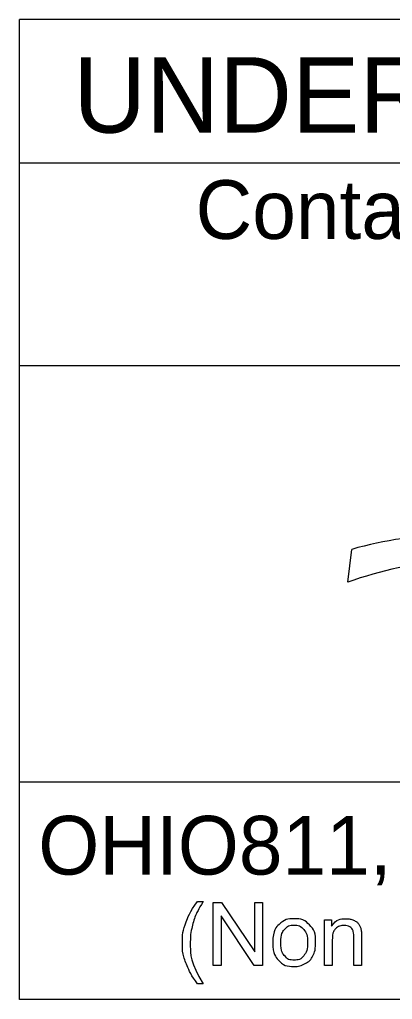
# Model space of a CAD drawing. Extents: x -59 to 82, y -3 to 49.
# Drawn here: x 2.378 to 3.267, y 2.143 to 4.48 of the extents above; entities that cross this region are included whole.
import ezdxf

# ---------------------------------------------------------------- set-up
doc = ezdxf.new("R2010")
doc.units = 0
doc.layers.add('SH_Data', color=7, linetype='Continuous')
doc.layers.add('SH_Text', color=7, linetype='Continuous')

msp = doc.modelspace()

# ---------------------------------------------------------------- linework, layer by layer
at = {"layer": 'SH_Data'}
for p, q in [((2.3775, 2.1428), (2.3775, 4.4803)), ((6.6275, 4.4803), (2.3775, 4.4803)), ((2.3775, 4.1387), (6.6275, 4.1387)), ((2.3775, 3.6553), (6.6275, 3.6553)), ((6.6275, 2.6607), (2.3775, 2.6607)), ((6.6275, 2.1428), (2.3775, 2.1428))]:
    msp.add_line(p, q, dxfattribs=at)
at = {"layer": 'SH_Text'}
msp.add_line((3.1602, 3.1381), (3.1696, 3.2162), dxfattribs=at)
for points in [[(2.8021, 2.3766), (2.8153, 2.3766)], [(2.8389, 2.2239), (2.8389, 2.3741), (2.8592, 2.3741), (2.9382, 2.2561), (2.9382, 2.3741), (2.9572, 2.3741), (2.9572, 2.2239), (2.9369, 2.2239), (2.8579, 2.3419), (2.8579, 2.2239), (2.8389, 2.2239)], [(3.1048, 2.2239), (3.1048, 2.3328), (3.1214, 2.3328), (3.1214, 2.3173)], [(3.1932, 2.2908), (3.1932, 2.2239), (3.1748, 2.2239), (3.1748, 2.2901)], [(3.1233, 2.2833), (3.1233, 2.2239), (3.1048, 2.2239)], [(2.8153, 2.1798), (2.8021, 2.1798)]]:
    msp.add_lwpolyline(points, dxfattribs=at)
for centre, radius, start, end in [((3.3997, 2.4302), 0.8191, 72.1402, 106.3144), ((3.4628, 2.2991), 0.8919, 77.8238, 109.8274)]:
    msp.add_arc(centre, radius, start, end, dxfattribs=at)
for points in [[(2.8021, 2.1798), (2.7869, 2.199), (2.7763, 2.2248), (2.7657, 2.2506), (2.7657, 2.2783), (2.7657, 2.3026), (2.7736, 2.325), (2.7829, 2.3509), (2.8021, 2.3766)], [(2.8153, 2.3766), (2.8029, 2.3553), (2.7989, 2.3462), (2.7927, 2.332), (2.7891, 2.3167), (2.7847, 2.2975), (2.7847, 2.2782), (2.7847, 2.2289), (2.8153, 2.1798)], [(2.9814, 2.2783), (2.9814, 2.3085), (2.9981, 2.3231), (3.0122, 2.3352), (3.0323, 2.3352), (3.0547, 2.3352), (3.069, 2.3205), (3.0832, 2.3058), (3.0832, 2.2799), (3.0832, 2.2589), (3.0769, 2.2469), (3.0706, 2.2348), (3.0586, 2.2282), (3.0466, 2.2215), (3.0323, 2.2215), (3.0095, 2.2215), (2.9954, 2.2362), (2.9814, 2.2508), (2.9814, 2.2783)], [(3.0003, 2.2783), (3.0003, 2.2574), (3.0094, 2.247), (3.0185, 2.2366), (3.0323, 2.2366), (3.046, 2.2366), (3.0551, 2.2471), (3.0642, 2.2575), (3.0642, 2.279), (3.0642, 2.2991), (3.0551, 2.3095), (3.0459, 2.3199), (3.0323, 2.3199), (3.0185, 2.3199), (3.0094, 2.3096), (3.0003, 2.2992), (3.0003, 2.2783)], [(3.1214, 2.3173), (3.1334, 2.3352), (3.156, 2.3352), (3.1659, 2.3352), (3.1741, 2.3316), (3.1823, 2.3281), (3.1864, 2.3224), (3.1905, 2.3166), (3.1922, 2.3087), (3.1932, 2.3036), (3.1932, 2.2908)], [(3.1748, 2.2901), (3.1748, 2.3013), (3.1726, 2.3069), (3.1705, 2.3125), (3.165, 2.3158), (3.1595, 2.3191), (3.1521, 2.3191), (3.1404, 2.3191), (3.1318, 2.3117), (3.1233, 2.3042), (3.1233, 2.2833)]]:
    msp.add_open_spline(points, degree=3, dxfattribs=at)

# ---------------------------------------------------------------- texts
for s, height, p in [('UNDERGROUND UTILITIES', 0.18, (2.5057, 4.2106)), ('Contact Two Working Days', 0.14, (2.7972, 3.9571)), ('OHIO811, 8-1-1, or 1-800-362-2764', 0.14, (2.422, 2.4406))]:
    msp.add_text(s, height=height, dxfattribs=at).set_placement(p)

doc.saveas('drawing.dxf')
